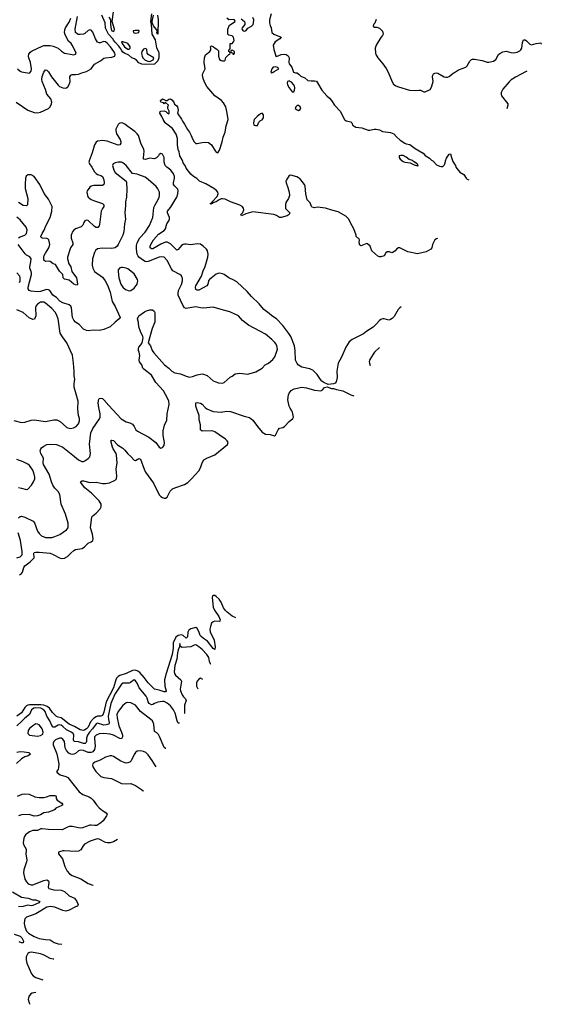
# Model space of a CAD drawing. Header units: inches. Extents: x 2134017 to 2292458, y 756222 to 916513.
# Tile 368 of 387: x 2274506 to 2281096, y 859350 to 871792. Entities that reach past the tile are written whole.
import ezdxf

# ---------------------------------------------------------------- set-up
doc = ezdxf.new("R2010")
doc.units = ezdxf.units.IN
doc.header["$MEASUREMENT"] = 0
for name, color, linetype in [('C2875', 7, 'Continuous'), ('C2876', 7, 'Continuous'), ('C2877', 7, 'Continuous'), ('C2886', 7, 'Continuous'), ('C2887', 7, 'Continuous')]:
    doc.layers.add(name, color=color, linetype=linetype)

msp = doc.modelspace()

# ---------------------------------------------------------------- linework, layer by layer
at = {"layer": 'C2875', "color": 5, "elevation": 260}
for points in [[(2274623, 860000), (2274608, 859990), (2274588, 859950), (2274586, 859910), (2274595, 859870), (2274653, 859733), (2274674, 859710), (2274708, 859690), (2274797, 859658)], [(2274938, 859922), (2274930, 859921), (2274890, 859928), (2274813, 859970), (2274770, 859988), (2274703, 860000)], [(2274711, 859497), (2274710, 859497), (2274685, 859495), (2274662, 859490), (2274642, 859478), (2274620, 859450), (2274614, 859410), (2274624, 859370), (2274633, 859350)]]:
    msp.add_lwpolyline(points, dxfattribs=at)
at = {"layer": 'C2876', "color": 5}
for points, elevation in [([(2274490, 865498), (2274510, 865513), (2274530, 865518), (2274570, 865507), (2274675, 865455), (2274693, 865433), (2274730, 865330), (2274750, 865299), (2274782, 865270), (2274830, 865250), (2274910, 865249), (2274950, 865259), (2275012, 865288), (2275096, 865344), (2275117, 865370), (2275120, 865400), (2275117, 865430), (2275084, 865544), (2275030, 865670), (2275011, 865791), (2274991, 865830), (2274950, 865872), (2274925, 865910), (2274907, 865950), (2274879, 866050), (2274807, 866170), (2274803, 866190), (2274807, 866250), (2274775, 866310), (2274765, 866345), (2274772, 866370), (2274780, 866380), (2274810, 866402), (2274850, 866422), (2274891, 866429), (2274970, 866423), (2275050, 866391), (2275197, 866270), (2275250, 866230), (2275290, 866209), (2275310, 866209), (2275330, 866216), (2275373, 866247), (2275390, 866267), (2275398, 866290), (2275400, 866310), (2275387, 866427), (2275406, 866570), (2275430, 866626), (2275513, 866747), (2275523, 866770), (2275524, 866810), (2275504, 866890), (2275498, 866950), (2275505, 866995), (2275510, 867003), (2275530, 867008), (2275550, 867003), (2275570, 866990), (2275630, 866918), (2275789, 866749), (2275850, 866712), (2275898, 866698), (2275930, 866681), (2275952, 866652), (2275974, 866610), (2275993, 866590), (2276138, 866518), (2276227, 866450), (2276270, 866391), (2276290, 866378), (2276310, 866386), (2276330, 866412), (2276336, 866450), (2276319, 866539), (2276318, 866598), (2276334, 866666), (2276365, 866730), (2276369, 866810), (2276394, 866930), (2276388, 866970), (2276372, 867010), (2276321, 867101), (2276227, 867207), (2276170, 867299), (2276075, 867375), (2276063, 867390), (2276049, 867430), (2276019, 867470), (2276017, 867490), (2276024, 867550), (2276015, 867590), (2276005, 867610), (2276005, 867635), (2276010, 867652), (2276038, 867682), (2276055, 867710), (2276064, 867770), (2276061, 867790), (2276032, 867850), (2276013, 867910), (2276007, 867967), (2275993, 868010), (2276012, 868048), (2276081, 868099), (2276107, 868113), (2276150, 868125), (2276184, 868124), (2276206, 868110), (2276215, 868090), (2276212, 867970), (2276179, 867890), (2276131, 867710), (2276159, 867670), (2276180, 867610), (2276202, 867582), (2276336, 867430), (2276390, 867390), (2276430, 867349), (2276464, 867330), (2276536, 867316), (2276610, 867286), (2276650, 867276), (2276690, 867282), (2276750, 867305), (2276810, 867315), (2276830, 867314), (2276875, 867295), (2276950, 867228), (2276970, 867218), (2277017, 867203), (2277070, 867198), (2277090, 867207), (2277164, 867276), (2277191, 867289), (2277230, 867318), (2277286, 867326), (2277389, 867311), (2277490, 867342), (2277570, 867388), (2277609, 867430), (2277650, 867453), (2277703, 867497), (2277730, 867530), (2277751, 867589), (2277761, 867630), (2277756, 867670), (2277747, 867690), (2277730, 867712), (2277692, 867750), (2277610, 867818), (2277395, 867930), (2277322, 867990), (2277269, 868049), (2277162, 868102), (2277079, 868119), (2276950, 868160), (2276830, 868148), (2276790, 868151), (2276730, 868163), (2276630, 868145), (2276610, 868144), (2276590, 868152), (2276565, 868185), (2276510, 868310), (2276506, 868330), (2276511, 868370), (2276550, 868445), (2276563, 868490), (2276562, 868522), (2276550, 868553), (2276530, 868572), (2276440, 868620), (2276423, 868643), (2276370, 868747), (2276330, 868791), (2276296, 868796), (2276270, 868792), (2276130, 868735), (2276110, 868732), (2276090, 868736), (2276070, 868748), (2276011, 868790), (2276002, 868802), (2275988, 868830), (2275981, 868890), (2275982, 868938), (2275990, 868970), (2276024, 869036), (2276090, 869105), (2276145, 869190), (2276186, 869294), (2276202, 869418), (2276216, 869450), (2276253, 869510), (2276268, 869550), (2276274, 869570), (2276271, 869610), (2276253, 869653), (2276230, 869685), (2276130, 869774), (2276090, 869802), (2276010, 869830), (2275990, 869841), (2275930, 869850), (2275850, 869947), (2275810, 869983), (2275790, 869990), (2275750, 869992), (2275710, 869983), (2275686, 869970), (2275677, 869950), (2275695, 869890), (2275710, 869862), (2275849, 869749), (2275857, 869730), (2275860, 869650), (2275855, 869550), (2275843, 869490), (2275843, 869443), (2275833, 869350), (2275841, 869270), (2275829, 869210), (2275821, 869110), (2275808, 869070), (2275749, 868950), (2275736, 868930), (2275712, 868910), (2275670, 868899), (2275550, 868906), (2275490, 868895), (2275464, 868876), (2275449, 868851), (2275426, 868770), (2275420, 868690), (2275429, 868650), (2275450, 868610), (2275550, 868536), (2275584, 868490), (2275616, 868436), (2275650, 868350), (2275676, 868230), (2275710, 868168), (2275774, 868030), (2275763, 868010), (2275710, 867970), (2275650, 867911), (2275570, 867875), (2275515, 867865), (2275432, 867868), (2275370, 867859), (2275350, 867863), (2275310, 867881), (2275258, 867938), (2275210, 867970), (2275190, 867993), (2275174, 868030), (2275162, 868150), (2275151, 868171), (2275129, 868189), (2275050, 868212), (2275013, 868233), (2274970, 868279), (2274925, 868310), (2274888, 868368), (2274870, 868379), (2274850, 868383), (2274830, 868379), (2274770, 868355), (2274730, 868351), (2274650, 868360), (2274625, 868370), (2274611, 868390), (2274611, 868411), (2274656, 868570), (2274657, 868590), (2274652, 868610), (2274632, 868652), (2274632, 868670), (2274648, 868730), (2274650, 868770), (2274634, 868794), (2274590, 868817), (2274573, 868833), (2274485, 868950)], 240), ([(2275382, 870000), (2275380, 869990), (2275387, 869970), (2275419, 869930), (2275450, 869869), (2275470, 869848), (2275490, 869836), (2275530, 869823), (2275550, 869810), (2275567, 869770), (2275573, 869730), (2275568, 869710), (2275550, 869697), (2275443, 869697), (2275410, 869690), (2275390, 869677), (2275358, 869630), (2275356, 869610), (2275364, 869570), (2275373, 869550), (2275390, 869533), (2275410, 869521), (2275450, 869502), (2275552, 869470), (2275570, 869450), (2275568, 869432), (2275550, 869407), (2275536, 869370), (2275516, 869204), (2275510, 869185), (2275494, 869166), (2275470, 869165), (2275450, 869177), (2275370, 869254), (2275350, 869258), (2275330, 869250), (2275315, 869230), (2275304, 869196), (2275295, 869185), (2275284, 869176), (2275210, 869150), (2275188, 869132), (2275170, 869108), (2275163, 869090), (2275157, 869070), (2275157, 869030), (2275178, 868970), (2275177, 868950), (2275149, 868910), (2275111, 868790), (2275111, 868770), (2275127, 868707), (2275150, 868670), (2275166, 868610), (2275222, 868530), (2275229, 868510), (2275236, 868450), (2275230, 868439), (2275210, 868440), (2275190, 868450), (2275130, 868501), (2275070, 868514), (2275057, 868530), (2275050, 868570), (2275010, 868612), (2274957, 868697), (2274930, 868708), (2274890, 868736), (2274870, 868740), (2274830, 868737), (2274812, 868752), (2274811, 868790), (2274815, 868810), (2274830, 868843), (2274875, 868910), (2274885, 868950), (2274884, 868970), (2274874, 869010), (2274861, 869021), (2274847, 869027), (2274790, 869030), (2274779, 869039), (2274775, 869050), (2274790, 869090), (2274814, 869130), (2274834, 869186), (2274890, 869291), (2274913, 869370), (2274914, 869430), (2274870, 869524), (2274817, 869597), (2274759, 869710), (2274690, 869808), (2274651, 869830), (2274609, 869830), (2274587, 869813), (2274579, 869790), (2274573, 869713), (2274577, 869657), (2274609, 869530), (2274606, 869454), (2274590, 869439), (2274550, 869445), (2274490, 869483)], 220), ([(2279327, 868164), (2279309, 868150), (2279289, 868130), (2279239, 868041), (2279210, 868014), (2279190, 868001), (2279170, 867996), (2279110, 868010), (2279090, 868010), (2279070, 868002), (2279050, 867990), (2279010, 867943), (2278970, 867908), (2278890, 867856), (2278850, 867820), (2278708, 867752), (2278670, 867720), (2278625, 867655), (2278570, 867529), (2278529, 867450), (2278512, 867350), (2278516, 867270), (2278503, 867217), (2278490, 867199), (2278470, 867189), (2278403, 867183), (2278350, 867205), (2278324, 867224), (2278305, 867245), (2278264, 867310), (2278210, 867361), (2278190, 867373), (2278170, 867379), (2278070, 867399), (2278030, 867425), (2278010, 867446), (2277990, 867490), (2277988, 867608), (2277977, 867670), (2277930, 867788), (2277907, 867827), (2277830, 867928), (2277752, 868010), (2277690, 868050), (2277659, 868079), (2277592, 868130), (2277530, 868201), (2277435, 868295), (2277378, 868358), (2277250, 868477), (2277210, 868502), (2277150, 868530), (2277090, 868571), (2277070, 868581), (2277030, 868590), (2277010, 868585), (2276990, 868574), (2276905, 868510), (2276893, 868490), (2276884, 868450), (2276870, 868428), (2276770, 868375), (2276750, 868372), (2276730, 868383), (2276725, 868410), (2276731, 868430), (2276803, 868550), (2276824, 868616), (2276850, 868674), (2276884, 868790), (2276886, 868830), (2276877, 868870), (2276866, 868890), (2276825, 868930), (2276790, 868953), (2276750, 868961), (2276670, 868948), (2276610, 868955), (2276590, 868954), (2276570, 868950), (2276550, 868938), (2276510, 868887), (2276490, 868879), (2276410, 868959), (2276370, 868979), (2276350, 868979), (2276290, 868957), (2276190, 868898), (2276170, 868897), (2276153, 868910), (2276155, 868930), (2276163, 868950), (2276198, 869010), (2276259, 869081), (2276330, 869127), (2276346, 869150), (2276365, 869210), (2276391, 869250), (2276398, 869270), (2276398, 869290), (2276375, 869350), (2276374, 869370), (2276410, 869419), (2276490, 869550), (2276505, 869590), (2276509, 869630), (2276503, 869650), (2276466, 869686), (2276450, 869710), (2276448, 869732), (2276461, 869790), (2276461, 869810), (2276450, 869843), (2276415, 869890), (2276366, 869926), (2276342, 869950), (2276330, 869990), (2276330, 870000)], 220), ([(2279786, 869026), (2279770, 869024), (2279751, 869009), (2279721, 868950), (2279711, 868909), (2279702, 868890), (2279640, 868860), (2279530, 868832), (2279410, 868858), (2279310, 868908), (2279290, 868908), (2279270, 868898), (2279251, 868870), (2279222, 868850), (2279206, 868846), (2279177, 868857), (2279150, 868858), (2279130, 868844), (2279110, 868809), (2279070, 868796), (2279050, 868796), (2279030, 868803), (2278953, 868870), (2278933, 868930), (2278898, 868958), (2278890, 868962), (2278870, 868957), (2278830, 868937), (2278815, 868935), (2278802, 868942), (2278793, 868970), (2278797, 869010), (2278790, 869028), (2278775, 869035), (2278758, 869050), (2278755, 869070), (2278729, 869150), (2278684, 869224), (2278666, 869270), (2278625, 869310), (2278530, 869362), (2278450, 869383), (2278370, 869412), (2278270, 869421), (2278230, 869416), (2278203, 869423), (2278193, 869433), (2278177, 869477), (2278136, 869516), (2278122, 869590), (2278112, 869690), (2278105, 869710), (2278044, 869784), (2278030, 869794), (2278007, 869807), (2277930, 869829), (2277910, 869824), (2277876, 869770), (2277870, 869750), (2277872, 869730), (2277893, 869673), (2277909, 869610), (2277915, 869570), (2277903, 869530), (2277870, 869481), (2277863, 869450), (2277865, 869405), (2277918, 869350), (2277911, 869330), (2277887, 869313), (2277810, 869290), (2277790, 869291), (2277750, 869317), (2277715, 869330), (2277450, 869364), (2277361, 869339), (2277310, 869312), (2277299, 869330), (2277323, 869357), (2277337, 869390), (2277332, 869410), (2277317, 869430), (2277287, 869447), (2277169, 869490), (2277103, 869523), (2277070, 869529), (2277050, 869526), (2277025, 869515), (2276990, 869488), (2276943, 869477), (2276942, 869470), (2276922, 869462), (2276913, 869470), (2276937, 869483), (2276936, 869490), (2277001, 869559), (2277012, 869590), (2277008, 869610), (2276993, 869633), (2276959, 869659), (2276858, 869718), (2276779, 869750), (2276743, 869783), (2276700, 869810), (2276670, 869838), (2276610, 869914), (2276600, 869940), (2276570, 869982), (2276565, 870000)], 180), ([(2279349, 870000), (2279350, 869999), (2279370, 869991), (2279441, 869981), (2279490, 869958), (2279530, 869946), (2279546, 869950), (2279535, 869955), (2279528, 869970), (2279483, 870000)], 180), ([(2279733, 870000), (2279770, 869958), (2279810, 869941), (2279830, 869936), (2279850, 869938), (2279870, 869952), (2279879, 869970), (2279884, 870000)], 180), ([(2279980, 870000), (2279986, 869986), (2280000, 869965)], 180), ([(2274490, 869035), (2274510, 869048), (2274570, 869067), (2274593, 869090), (2274599, 869130), (2274586, 869170), (2274510, 869264), (2274470, 869297)], 240), ([(2274504, 868470), (2274512, 868492), (2274513, 868533), (2274506, 868550), (2274471, 868591)], 260), ([(2274430, 866726), (2274530, 866703), (2274570, 866705), (2274650, 866729), (2274690, 866735), (2274830, 866716), (2274936, 866736), (2274977, 866737), (2275016, 866716), (2275100, 866640), (2275113, 866633), (2275146, 866626), (2275187, 866633), (2275221, 866650), (2275250, 866683), (2275263, 866723), (2275262, 866750), (2275250, 866790), (2275242, 866870), (2275245, 866970), (2275196, 867150), (2275195, 867190), (2275201, 867250), (2275194, 867290), (2275196, 867350), (2275187, 867450), (2275172, 867552), (2275102, 867710), (2275045, 867785), (2275019, 867830), (2274992, 868010), (2274970, 868067), (2274954, 868094), (2274910, 868144), (2274830, 868210), (2274810, 868220), (2274790, 868223), (2274770, 868220), (2274730, 868197), (2274710, 868170), (2274707, 868150), (2274710, 868050), (2274691, 868009), (2274670, 868002), (2274624, 868024), (2274550, 868090), (2274470, 868126)], 260), ([(2279053, 867650), (2278988, 867590), (2278970, 867567), (2278930, 867496), (2278923, 867470), (2278924, 867450), (2278932, 867422)], 240), ([(2274502, 864778), (2274530, 864794), (2274542, 864810), (2274559, 864870), (2274570, 864889), (2274639, 864941), (2274679, 864981), (2274687, 864993), (2274684, 865050), (2274690, 865057), (2274710, 865062), (2274750, 865062), (2274889, 865049), (2274930, 865034), (2275010, 864990), (2275030, 864985), (2275070, 864986), (2275110, 865008), (2275150, 865050), (2275190, 865084), (2275210, 865095), (2275297, 865110), (2275326, 865130), (2275370, 865175), (2275408, 865192), (2275429, 865210), (2275432, 865230), (2275424, 865290), (2275400, 865370), (2275417, 865510), (2275432, 865528), (2275470, 865557), (2275523, 865610), (2275534, 865634), (2275536, 865670), (2275510, 865710), (2275415, 865810), (2275330, 865874), (2275285, 865930), (2275276, 865950), (2275290, 865964), (2275310, 865966), (2275390, 865945), (2275470, 865946), (2275550, 865930), (2275591, 865929), (2275642, 865938), (2275710, 865974), (2275729, 865990), (2275732, 866028), (2275725, 866110), (2275738, 866190), (2275730, 866290), (2275723, 866310), (2275685, 866370), (2275678, 866390), (2275656, 866470), (2275663, 866477), (2275670, 866479), (2275690, 866474), (2275741, 866421), (2275810, 866376), (2275834, 866354), (2275870, 866307), (2275912, 866270), (2275950, 866224), (2275970, 866221), (2276010, 866247), (2276030, 866239), (2276078, 866110), (2276096, 866076), (2276195, 865935), (2276270, 865788), (2276288, 865768), (2276310, 865755), (2276330, 865746), (2276350, 865745), (2276370, 865758), (2276408, 865832), (2276438, 865862), (2276464, 865876), (2276590, 865920), (2276630, 865945), (2276678, 865990), (2276770, 866090), (2276790, 866130), (2276810, 866192), (2276832, 866228), (2276870, 866252), (2276970, 866292), (2277130, 866425), (2277140, 866450), (2277128, 866470), (2277107, 866490), (2277024, 866544), (2276970, 866585), (2276950, 866594), (2276930, 866596), (2276813, 866593), (2276790, 866609), (2276790, 866670), (2276775, 866735), (2276773, 866790), (2276742, 866870), (2276732, 866910), (2276730, 866951), (2276750, 866955), (2276790, 866944), (2276810, 866932), (2276849, 866890), (2276870, 866875), (2276950, 866842), (2277050, 866830), (2277117, 866843), (2277170, 866842), (2277342, 866782), (2277410, 866764), (2277453, 866733), (2277510, 866650), (2277570, 866578), (2277610, 866556), (2277670, 866548), (2277726, 866534), (2277738, 866542), (2277770, 866607), (2277790, 866628), (2277830, 866637), (2277850, 866650), (2277910, 866713), (2277955, 866750), (2277964, 866770), (2277952, 866830), (2277944, 866850), (2277921, 866881), (2277910, 866909), (2277894, 866990), (2277901, 867050), (2277910, 867072), (2277934, 867106), (2277973, 867127), (2278070, 867147), (2278130, 867138), (2278230, 867108), (2278310, 867102), (2278329, 867111), (2278355, 867145), (2278390, 867152), (2278447, 867133), (2278470, 867131), (2278510, 867118), (2278590, 867102), (2278690, 867052), (2278728, 867038)], 220), ([(2274490, 865880), (2274530, 865873), (2274590, 865853), (2274610, 865857), (2274655, 865910), (2274682, 865950), (2274696, 865990), (2274697, 866010), (2274690, 866050), (2274670, 866099), (2274630, 866159), (2274610, 866175), (2274550, 866205), (2274470, 866233)], 260), ([(2274470, 864990), (2274510, 865004), (2274536, 865030), (2274537, 865070), (2274515, 865210), (2274488, 865308)], 240), ([(2277235, 864235), (2277230, 864236), (2277190, 864255), (2277126, 864306), (2277105, 864325), (2277081, 864361), (2277050, 864431), (2277026, 864470), (2276990, 864504), (2276970, 864516), (2276950, 864517), (2276943, 864510), (2276939, 864490), (2276952, 864370), (2276968, 864330), (2277020, 864250), (2277038, 864210), (2277035, 864190), (2277030, 864185), (2276970, 864189), (2276950, 864184), (2276930, 864164), (2276916, 864124), (2276910, 864090), (2276912, 864050), (2276948, 863990), (2276963, 863950), (2276975, 863865), (2276970, 863835), (2276950, 863846), (2276880, 863940), (2276830, 863971), (2276798, 863998), (2276788, 864010), (2276770, 864060), (2276750, 864097), (2276730, 864111), (2276670, 864096), (2276641, 864079), (2276629, 864051), (2276626, 863994), (2276610, 863975), (2276570, 864009), (2276550, 864017), (2276510, 864011), (2276477, 863990), (2276444, 863916), (2276445, 863850), (2276431, 863770), (2276355, 863530), (2276335, 863450), (2276341, 863370), (2276357, 863310), (2276350, 863298), (2276330, 863300), (2276270, 863321), (2276230, 863326), (2276210, 863332), (2276130, 863413), (2276080, 863480), (2276023, 863543), (2275999, 863559), (2275970, 863570), (2275930, 863569), (2275850, 863530), (2275770, 863505), (2275748, 863492), (2275730, 863472), (2275720, 863450), (2275690, 863350), (2275600, 863170), (2275570, 863042), (2275550, 862998), (2275530, 862990), (2275490, 862990), (2275470, 862982), (2275440, 862960), (2275402, 862918), (2275370, 862853), (2275350, 862830), (2275330, 862817), (2275310, 862811), (2275270, 862817), (2275198, 862858), (2275130, 862889), (2275030, 862971), (2274990, 862979), (2274970, 862988), (2274919, 863039), (2274881, 863090), (2274852, 863112), (2274810, 863130), (2274773, 863133), (2274630, 863133), (2274610, 863130), (2274590, 863120), (2274570, 863101), (2274529, 863031), (2274470, 862992)], 220), ([(2276921, 863645), (2276916, 863650), (2276902, 863682), (2276894, 863730), (2276872, 863770), (2276810, 863834), (2276770, 863866), (2276730, 863890), (2276710, 863889), (2276670, 863865), (2276558, 863858), (2276536, 863870), (2276530, 863908), (2276525, 863865), (2276510, 863830), (2276500, 863790), (2276492, 863710), (2276464, 863630), (2276457, 863550), (2276462, 863530), (2276474, 863510), (2276543, 863450), (2276552, 863432), (2276533, 863330), (2276537, 863310), (2276559, 863259), (2276576, 863236), (2276601, 863210), (2276611, 863190), (2276590, 863130), (2276587, 863070), (2276590, 863030), (2276591, 863027)], 240), ([(2276524, 862901), (2276510, 862903), (2276494, 862930), (2276468, 863030), (2276451, 863071), (2276410, 863120), (2276370, 863153), (2276330, 863174), (2276310, 863178), (2276250, 863168), (2276208, 863152), (2276190, 863138), (2276170, 863134), (2276140, 863150), (2276127, 863170), (2276118, 863218), (2276105, 863245), (2276016, 863350), (2275990, 863408), (2275970, 863439), (2275950, 863450), (2275906, 863414), (2275890, 863409), (2275812, 863408), (2275790, 863393), (2275707, 863270), (2275656, 863150), (2275625, 862990), (2275626, 862950), (2275637, 862910), (2275630, 862890), (2275599, 862881), (2275570, 862878), (2275490, 862902), (2275470, 862893), (2275426, 862830), (2275389, 862790), (2275361, 862750), (2275351, 862711), (2275348, 862670), (2275344, 862656), (2275334, 862646), (2275310, 862647), (2275250, 862665), (2275192, 862672), (2275184, 862690), (2275190, 862750), (2275180, 862770), (2275156, 862790), (2275096, 862816), (2275050, 862861), (2275030, 862875), (2275010, 862881), (2274990, 862878), (2274950, 862852), (2274930, 862851), (2274910, 862871), (2274887, 862930), (2274850, 862990), (2274827, 863050), (2274811, 863070), (2274771, 863091), (2274710, 863095), (2274684, 863090), (2274657, 863070), (2274630, 863010), (2274570, 862967), (2274530, 862924), (2274470, 862870)], 240), ([(2276820, 863456), (2276790, 863469), (2276770, 863459), (2276748, 863432), (2276739, 863410), (2276740, 863370), (2276755, 863334)], 260), ([(2276354, 862581), (2276350, 862580), (2276330, 862593), (2276273, 862733), (2276258, 862758), (2276239, 862779), (2276210, 862795), (2276202, 862890), (2276185, 862930), (2276164, 862950), (2276030, 863050), (2275970, 863128), (2275910, 863157), (2275870, 863165), (2275850, 863160), (2275810, 863125), (2275750, 863051), (2275734, 863010), (2275737, 862970), (2275760, 862870), (2275794, 862790), (2275804, 862750), (2275804, 862730), (2275790, 862706), (2275770, 862707), (2275690, 862749), (2275650, 862763), (2275568, 862772), (2275510, 862767), (2275470, 862751), (2275452, 862730), (2275449, 862710), (2275460, 862610), (2275451, 862570), (2275430, 862541), (2275410, 862532), (2275390, 862530), (2275370, 862533), (2275310, 862556), (2275270, 862561), (2275250, 862554), (2275210, 862518), (2275190, 862509), (2275170, 862508), (2275150, 862512), (2275125, 862525), (2275096, 862556), (2275080, 862590), (2275071, 862671), (2275050, 862702), (2275030, 862713), (2275010, 862713), (2274959, 862690), (2274936, 862670), (2274928, 862650), (2274930, 862630), (2274975, 862515), (2275000, 862390), (2274998, 862342), (2274990, 862318), (2274972, 862290), (2274980, 862280), (2275018, 862250), (2275090, 862227), (2275114, 862214), (2275256, 862036), (2275302, 862002), (2275385, 861970), (2275410, 861954), (2275434, 861930), (2275475, 861870), (2275510, 861833), (2275550, 861798), (2275599, 861770), (2275611, 861750), (2275604, 861730), (2275562, 861670), (2275530, 861642), (2275482, 861610), (2275450, 861607), (2275410, 861615), (2275390, 861615), (2275299, 861581), (2275270, 861577), (2275170, 861595), (2275130, 861595), (2275110, 861590), (2275044, 861556), (2274870, 861557), (2274790, 861568), (2274775, 861565), (2274730, 861545), (2274670, 861545), (2274631, 861530), (2274580, 861490), (2274567, 861470), (2274560, 861450), (2274550, 861390), (2274554, 861370), (2274587, 861310), (2274589, 861290), (2274584, 861250), (2274594, 861170), (2274591, 861149), (2274558, 861050), (2274552, 861010), (2274570, 860930), (2274590, 860896), (2274613, 860873), (2274650, 860858), (2274670, 860860), (2274810, 860915), (2274850, 860924), (2274870, 860910), (2274873, 860890), (2274864, 860830), (2274874, 860814), (2274938, 860798), (2275030, 860790), (2275070, 860775), (2275130, 860720), (2275197, 860690), (2275226, 860650), (2275245, 860610), (2275238, 860590), (2275210, 860581), (2275130, 860539), (2275090, 860528), (2275050, 860535), (2274950, 860579), (2274890, 860584), (2274850, 860578), (2274710, 860494), (2274593, 860450), (2274572, 860430), (2274565, 860410), (2274564, 860370), (2274570, 860330), (2274590, 860275), (2274616, 860250), (2274690, 860205), (2274750, 860181), (2274830, 860167), (2274890, 860165), (2274940, 860130), (2274990, 860113), (2275037, 860109)], 260), ([(2274470, 862536), (2274510, 862543), (2274562, 862542), (2274621, 862530), (2274643, 862510), (2274611, 862490), (2274570, 862476), (2274527, 862453), (2274466, 862394)], 240), ([(2276230, 862349), (2276221, 862361), (2276181, 862430), (2276130, 862502), (2276101, 862530), (2276070, 862545), (2276030, 862552), (2275990, 862547), (2275969, 862531), (2275952, 862508), (2275915, 862425), (2275897, 862410), (2275870, 862400), (2275850, 862398), (2275824, 862404), (2275783, 862423), (2275690, 862481), (2275670, 862490), (2275650, 862490), (2275590, 862474), (2275524, 862436), (2275454, 862410), (2275431, 862390), (2275425, 862370), (2275430, 862352), (2275466, 862290), (2275490, 862271), (2275529, 862229), (2275570, 862215), (2275664, 862204), (2275790, 862141), (2275850, 862134), (2275910, 862138), (2275970, 862115), (2276046, 862066), (2276066, 862046), (2276068, 862044)], 280), ([(2274480, 861980), (2274536, 862004), (2274570, 862011), (2274624, 862004), (2274696, 861970), (2274750, 861963), (2274810, 861963), (2274845, 861970), (2274890, 861987), (2274950, 861990), (2274962, 861982), (2274968, 861970), (2274967, 861950), (2274979, 861930), (2275040, 861890), (2275051, 861870), (2275039, 861861), (2274961, 861830), (2274951, 861810), (2274938, 861802), (2274870, 861778), (2274810, 861770), (2274770, 861744), (2274729, 861731), (2274690, 861726), (2274627, 861747), (2274530, 861742), (2274490, 861730)], 240), ([(2275742, 861433), (2275690, 861403), (2275649, 861391), (2275609, 861390), (2275590, 861395), (2275510, 861435), (2275490, 861439), (2275470, 861436), (2275395, 861410), (2275326, 861374), (2275306, 861354), (2275277, 861303), (2275250, 861284), (2275210, 861279), (2275069, 861291), (2275050, 861289), (2274994, 861270), (2274998, 861250), (2275046, 861186), (2275078, 861090), (2275106, 861030), (2275137, 860997), (2275170, 860977), (2275277, 860937), (2275370, 860877), (2275430, 860853), (2275433, 860852)], 280), ([(2274415, 860770), (2274530, 860704), (2274612, 860692), (2274670, 860670), (2274710, 860671), (2274760, 860650), (2274749, 860630), (2274670, 860598), (2274650, 860596), (2274610, 860604), (2274550, 860587), (2274490, 860582)], 240), ([(2274437, 860237), (2274512, 860210), (2274534, 860190), (2274554, 860146), (2274550, 860127), (2274530, 860128), (2274498, 860138)], 240), ([(2274703, 860000), (2274650, 860010), (2274630, 860005), (2274623, 860000)], 260)]:
    msp.add_lwpolyline(points, dxfattribs=dict(at, elevation=elevation))
at = {"layer": 'C2876', "color": 5, "elevation": 260}
for points in [[(2275810, 868661), (2275790, 868661), (2275770, 868654), (2275750, 868630), (2275749, 868610), (2275758, 868530), (2275785, 868450), (2275810, 868410), (2275844, 868384), (2275890, 868367), (2275910, 868369), (2275950, 868399), (2275988, 868450), (2275998, 868490), (2275995, 868510), (2275950, 868580), (2275870, 868643), (2275850, 868652)], [(2274710, 862892), (2274670, 862869), (2274630, 862835), (2274613, 862810), (2274607, 862770), (2274630, 862750), (2274730, 862737), (2274770, 862746), (2274798, 862762), (2274802, 862790), (2274789, 862830), (2274770, 862861), (2274750, 862879), (2274730, 862889)]]:
    msp.add_lwpolyline(points, close=True, dxfattribs=at)
at = {"layer": 'C2877', "color": 5}
for points, elevation in [([(2274463, 870750), (2274609, 870649), (2274690, 870617), (2274730, 870615), (2274770, 870625), (2274869, 870671), (2274890, 870690), (2274908, 870730), (2274910, 870750), (2274898, 870790), (2274850, 870850), (2274833, 870910), (2274789, 871010), (2274786, 871034), (2274790, 871073), (2274810, 871128), (2274830, 871158), (2274850, 871155), (2274870, 871133), (2274909, 871070), (2274990, 870963), (2275010, 870948), (2275050, 870929), (2275090, 870925), (2275116, 870944), (2275139, 870990), (2275144, 871010), (2275139, 871070), (2275150, 871090), (2275170, 871097), (2275210, 871097), (2275250, 871104), (2275290, 871121), (2275350, 871137), (2275408, 871170), (2275452, 871228), (2275527, 871270), (2275570, 871304), (2275589, 871311), (2275670, 871318), (2275708, 871332), (2275713, 871350), (2275708, 871370), (2275697, 871390), (2275652, 871450), (2275610, 871496), (2275590, 871511), (2275570, 871516), (2275521, 871499), (2275510, 871498), (2275489, 871509), (2275462, 871550), (2275430, 871632), (2275410, 871659), (2275390, 871663), (2275370, 871654), (2275330, 871616), (2275310, 871607), (2275270, 871604), (2275246, 871606), (2275230, 871611), (2275211, 871630), (2275206, 871670), (2275238, 871830)], 220), ([(2274478, 871170), (2274510, 871140), (2274530, 871132), (2274630, 871116), (2274650, 871141), (2274657, 871170), (2274642, 871250), (2274622, 871310), (2274618, 871330), (2274623, 871357), (2274640, 871380), (2274663, 871397), (2274790, 871458), (2274810, 871464), (2274890, 871464), (2274930, 871457), (2274990, 871430), (2275032, 871392), (2275070, 871370), (2275170, 871350), (2275191, 871349), (2275210, 871355), (2275220, 871370), (2275212, 871390), (2275169, 871470), (2275155, 871490), (2275122, 871522), (2275082, 871602), (2275074, 871630), (2275075, 871665), (2275083, 871690), (2275130, 871761), (2275153, 871810)], 240), ([(2276170, 871866), (2276159, 871770), (2276166, 871730), (2276174, 871610), (2276217, 871536), (2276235, 871435), (2276261, 871390), (2276265, 871370), (2276262, 871310), (2276253, 871270), (2276210, 871229), (2276096, 871224), (2276049, 871230), (2276010, 871245), (2275980, 871280), (2275956, 871296), (2275923, 871310), (2275884, 871344), (2275830, 871367), (2275810, 871383), (2275790, 871406), (2275784, 871424), (2275758, 871458), (2275710, 871506), (2275690, 871531), (2275685, 871545), (2275627, 871610), (2275590, 871685), (2275584, 871750), (2275542, 871850)], 180), ([(2275630, 871825), (2275654, 871790), (2275651, 871730), (2275662, 871670), (2275670, 871651), (2275690, 871643), (2275699, 871650), (2275703, 871670), (2275673, 871770), (2275689, 871890)], 180), ([(2276246, 871850), (2276257, 871790), (2276250, 871609), (2276246, 871610), (2276238, 871630), (2276246, 871650), (2276195, 871715), (2276182, 871742), (2276181, 871770), (2276198, 871850)], 180), ([(2276565, 870000), (2276559, 870019), (2276530, 870072), (2276520, 870120), (2276509, 870151), (2276499, 870210), (2276501, 870290), (2276484, 870344), (2276436, 870416), (2276363, 870470), (2276343, 870490), (2276317, 870530), (2276302, 870570), (2276278, 870610), (2276282, 870630), (2276290, 870636), (2276330, 870638), (2276352, 870632), (2276374, 870610), (2276390, 870602), (2276395, 870610), (2276394, 870634), (2276378, 870670), (2276378, 870690), (2276386, 870710), (2276350, 870746), (2276338, 870742), (2276330, 870728), (2276322, 870742), (2276290, 870748), (2276286, 870770), (2276309, 870791), (2276351, 870771), (2276370, 870771), (2276392, 870788), (2276410, 870792), (2276430, 870779), (2276452, 870750), (2276463, 870723), (2276490, 870704), (2276499, 870690), (2276510, 870650), (2276501, 870610), (2276503, 870603), (2276550, 870536), (2276561, 870510), (2276590, 870473), (2276626, 870406), (2276653, 870370), (2276674, 870330), (2276688, 870288), (2276710, 870247), (2276730, 870228), (2276750, 870225), (2276810, 870240), (2276850, 870245), (2276890, 870239), (2276927, 870210), (2276974, 870134), (2276990, 870118), (2277010, 870111), (2277030, 870143), (2277064, 870250), (2277075, 870305), (2277103, 870370), (2277116, 870450), (2277139, 870530), (2277129, 870610), (2277110, 870689), (2277081, 870741), (2277054, 870770), (2276970, 870830), (2276870, 870949), (2276842, 871002), (2276825, 871050), (2276817, 871090), (2276818, 871110), (2276847, 871170), (2276836, 871250), (2276841, 871310), (2276853, 871347), (2276909, 871390), (2276919, 871410), (2276922, 871430), (2276918, 871450), (2276930, 871462), (2276954, 871450), (2276974, 871430), (2276997, 871417), (2277016, 871396), (2277016, 871330), (2277031, 871290), (2277050, 871276), (2277068, 871272), (2277088, 871272), (2277102, 871278), (2277110, 871314), (2277147, 871353), (2277162, 871358), (2277166, 871370), (2277162, 871382), (2277146, 871390), (2277146, 871410), (2277162, 871418), (2277166, 871430), (2277166, 871490), (2277190, 871492), (2277208, 871510), (2277215, 871530), (2277209, 871570), (2277200, 871580), (2277190, 871589), (2277150, 871595), (2277135, 871610), (2277137, 871670), (2277158, 871722), (2277228, 871770), (2277218, 871790), (2277210, 871795), (2277150, 871788), (2277122, 871810)], 180), ([(2277303, 871803), (2277345, 871770), (2277352, 871750), (2277352, 871730), (2277315, 871690), (2277314, 871670), (2277330, 871651), (2277350, 871647), (2277366, 871654), (2277390, 871686), (2277435, 871710), (2277454, 871730), (2277461, 871750), (2277463, 871790), (2277450, 871818)], 180), ([(2277684, 871864), (2277660, 871790), (2277662, 871750), (2277670, 871718), (2277684, 871690), (2277691, 871630), (2277716, 871610), (2277811, 871570), (2277791, 871550), (2277735, 871510), (2277719, 871490), (2277710, 871470), (2277715, 871415), (2277727, 871390), (2277742, 871330), (2277750, 871325), (2277810, 871350), (2277850, 871357), (2277872, 871352), (2277896, 871336), (2277910, 871310), (2277906, 871250), (2277910, 871234), (2277945, 871190), (2277965, 871130), (2277990, 871118), (2278010, 871118), (2278038, 871098), (2278057, 871077), (2278110, 871058), (2278145, 871025), (2278190, 871017), (2278230, 871021), (2278254, 871014), (2278270, 870995), (2278321, 870901), (2278387, 870830), (2278422, 870802), (2278447, 870770), (2278481, 870710), (2278559, 870630), (2278587, 870567), (2278610, 870530), (2278630, 870515), (2278690, 870502), (2278700, 870490), (2278716, 870456), (2278730, 870444), (2278754, 870434), (2278830, 870425), (2278910, 870397), (2278930, 870397), (2278986, 870410), (2279010, 870408), (2279050, 870398), (2279090, 870378), (2279190, 870365), (2279231, 870351), (2279265, 870310), (2279311, 870270), (2279372, 870230), (2279390, 870223), (2279436, 870216), (2279502, 870162), (2279603, 870103), (2279630, 870077), (2279682, 870042), (2279710, 870016), (2279727, 870007), (2279733, 870000)], 180), ([(2279010, 871795), (2278991, 871749), (2278975, 871730), (2278971, 871710), (2278990, 871696), (2279016, 871696), (2279050, 871685), (2279088, 871648), (2279099, 871610), (2279091, 871590), (2279070, 871566), (2279008, 871470), (2278995, 871430), (2279000, 871370), (2279007, 871350), (2279029, 871310), (2279095, 871235), (2279136, 871176), (2279161, 871130), (2279210, 871008), (2279230, 870978), (2279257, 870957), (2279290, 870943), (2279430, 870903), (2279502, 870898), (2279550, 870902), (2279570, 870899), (2279610, 870881), (2279630, 870881), (2279690, 870911), (2279710, 870938), (2279730, 871010), (2279722, 871070), (2279725, 871090), (2279734, 871106), (2279750, 871117), (2279770, 871120), (2279790, 871115), (2279870, 871068), (2279890, 871064), (2279910, 871065), (2279930, 871073), (2279984, 871116), (2280000, 871126)], 220), ([(2276330, 870000), (2276330, 870050), (2276310, 870092), (2276290, 870102), (2276270, 870090), (2276260, 870070), (2276236, 870044), (2276210, 870034), (2276150, 870040), (2276090, 870026), (2276070, 870028), (2276068, 870048), (2276078, 870130), (2276075, 870150), (2276037, 870230), (2276005, 870330), (2275991, 870351), (2275959, 870379), (2275870, 870440), (2275834, 870470), (2275810, 870482), (2275790, 870488), (2275770, 870485), (2275761, 870479), (2275750, 870468), (2275720, 870410), (2275719, 870390), (2275730, 870350), (2275776, 870276), (2275785, 870250), (2275784, 870230), (2275773, 870210), (2275750, 870204), (2275610, 870255), (2275550, 870263), (2275490, 870256), (2275470, 870243), (2275450, 870211), (2275423, 870110), (2275384, 870010), (2275382, 870000)], 220), ([(2279483, 870000), (2279481, 870001), (2279470, 870014), (2279425, 870025), (2279390, 870053), (2279350, 870076), (2279323, 870077), (2279302, 870070), (2279298, 870050), (2279311, 870030), (2279349, 870000)], 180), ([(2279884, 870000), (2279885, 870010), (2279898, 870042), (2279930, 870094), (2279950, 870095), (2279960, 870050), (2279980, 870000)], 180)]:
    msp.add_lwpolyline(points, dxfattribs=dict(at, elevation=elevation))
at = {"layer": 'C2877', "color": 5, "elevation": 180}
for points in [[(2276010, 871656), (2275964, 871656), (2275938, 871650), (2275943, 871630), (2275950, 871626), (2275970, 871622), (2276010, 871628), (2276017, 871650)], [(2275810, 871512), (2275794, 871510), (2275799, 871490), (2275830, 871450), (2275870, 871418), (2275890, 871421), (2275901, 871430), (2275901, 871450), (2275891, 871471), (2275870, 871490), (2275850, 871498)], [(2276090, 871429), (2276070, 871419), (2276048, 871390), (2276045, 871365), (2276054, 871330), (2276063, 871310), (2276090, 871280), (2276126, 871266), (2276150, 871263), (2276194, 871286), (2276200, 871310), (2276129, 871350), (2276116, 871370), (2276110, 871418)], [(2277190, 871406), (2277178, 871402), (2277174, 871390), (2277178, 871378), (2277193, 871373), (2277198, 871358), (2277210, 871354), (2277218, 871370), (2277218, 871390)], [(2277734, 871194), (2277707, 871190), (2277691, 871170), (2277678, 871130), (2277690, 871118), (2277710, 871127), (2277722, 871138), (2277778, 871170), (2277768, 871188)], [(2277910, 871018), (2277890, 871010), (2277885, 870990), (2277889, 870970), (2277909, 870929), (2277950, 870879), (2277970, 870878), (2277979, 870901), (2277982, 870930), (2277979, 870950), (2277968, 870970), (2277941, 871001), (2277916, 871016)], [(2278030, 870707), (2278010, 870707), (2277993, 870690), (2277988, 870670), (2278010, 870653), (2278030, 870646), (2278050, 870656), (2278056, 870676), (2278049, 870690)], [(2277570, 870609), (2277550, 870603), (2277505, 870570), (2277470, 870529), (2277461, 870490), (2277465, 870465), (2277470, 870458), (2277487, 870453), (2277510, 870454), (2277525, 870495), (2277550, 870518), (2277570, 870525), (2277584, 870550), (2277585, 870590)]]:
    msp.add_lwpolyline(points, close=True, dxfattribs=at)
at = {"layer": 'C2886', "color": 5, "elevation": 180}
msp.add_lwpolyline([(2280000, 869965), (2280010, 869950), (2280018, 869930), (2280065, 869865), (2280116, 869836), (2280145, 869790), (2280158, 869778), (2280181, 869766)], dxfattribs=at)
at = {"layer": 'C2887', "color": 5, "elevation": 220}
for points in [[(2280000, 871126), (2280050, 871159), (2280141, 871190), (2280161, 871210), (2280193, 871267), (2280213, 871287), (2280226, 871294), (2280250, 871294), (2280350, 871277), (2280410, 871254), (2280434, 871254), (2280490, 871267), (2280520, 871290), (2280554, 871350), (2280570, 871365), (2280610, 871385), (2280650, 871393), (2280710, 871376), (2280750, 871373), (2280790, 871381), (2280823, 871397), (2280838, 871410), (2280850, 871430), (2280858, 871502), (2280870, 871536), (2280890, 871538), (2280910, 871525), (2280950, 871483), (2280970, 871475), (2281030, 871491), (2281090, 871499), (2281096, 871484)], [(2280912, 871139), (2280905, 871135), (2280770, 871064), (2280714, 871030), (2280690, 871008), (2280610, 870913), (2280590, 870870), (2280588, 870850), (2280591, 870830), (2280671, 870730), (2280673, 870710), (2280660, 870666)]]:
    msp.add_lwpolyline(points, dxfattribs=at)

doc.saveas('drawing.dxf')
